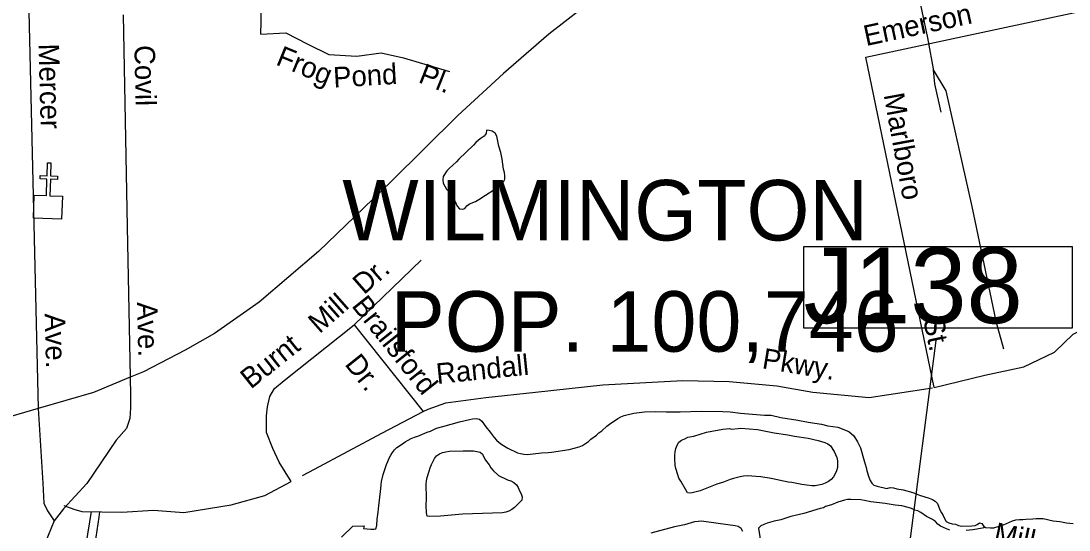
# Model space of a CAD drawing. Extents: x 2290055 to 2389491, y 66597 to 237875.
# Drawn here: x 2330699 to 2335553, y 176250 to 178607 of the extents above; entities that cross this region are included whole.
import ezdxf

# ---------------------------------------------------------------- set-up
doc = ezdxf.new("R2010")
doc.units = 0
for name, color, linetype in [('Exist Civil Demographics City Label', 7, 'Continuous'), ('Exist Cultural Church CELL', 7, 'Continuous'), ('Exist Hydrographic Creek Double Shore', 7, 'Continuous'), ('Exist Hydrographic Creek Single Shore', 7, 'Continuous'), ('Exist Hydrographic Island Shore', 7, 'Continuous'), ('Exist Hydrographic Pond Under 1500 Sq Ft', 7, 'Continuous'), ('Exist Railroad Mainline', 7, 'Continuous'), ('Exist Railroad Siding', 7, 'Continuous'), ('Exist Road Non-System Structure Non-Sys Other Number Label', 7, 'Continuous'), ('Exist Road Non-System Type 51', 7, 'Continuous'), ('Exist Road Non-System Type 51 Label', 7, 'Continuous'), ('Exist Road Secondary Type 51 Divided Attributed', 7, 'Continuous')]:
    doc.layers.add(name, color=color, linetype=linetype)

msp = doc.modelspace()

# ---------------------------------------------------------------- linework, layer by layer
at = {"layer": 'Exist Cultural Church CELL'}
msp.add_lwpolyline([(2330760.6, 177799.7), (2330817.5, 177798), (2330819.9, 177874.1), (2330787.9, 177875.1), (2330788.4, 177891.1), (2330820.4, 177890.1), (2330822.2, 177950.2), (2330838.3, 177949.7), (2330836.4, 177889.6), (2330868.4, 177888.6), (2330867.9, 177872.6), (2330835.9, 177873.6), (2330833.5, 177797.5), (2330891.1, 177795.6), (2330887.8, 177689.2), (2330757.2, 177693.3)], close=True, dxfattribs=at)
at = {"layer": 'Exist Hydrographic Creek Double Shore'}
for points in [[(2332183.6, 176216.7), (2332236, 176267.2), (2332288.3, 176269.1), (2332286.4, 176257.9), (2332319.2, 176253.7), (2332334.7, 176254.2), (2332342.7, 176255.6), (2332347.5, 176270.5), (2332349.5, 176300.9), (2332354, 176332.7), (2332355, 176348.3), (2332366.2, 176442.8), (2332367.5, 176459.4), (2332369.5, 176475.4), (2332376.5, 176506.6), (2332391.5, 176552.9), (2332399, 176567.5), (2332405, 176582.8), (2332411.7, 176596.3), (2332420, 176609.2), (2332430, 176621.8), (2332440.2, 176632.8), (2332466.5, 176649.8), (2332479, 176659.1), (2332506, 176674.2), (2332521.2, 176680), (2332537.5, 176684.2), (2332581.2, 176702.9), (2332596, 176708.2), (2332623.5, 176721.5), (2332653.5, 176728.9), (2332729.7, 176750.8), (2332776, 176761.9), (2332791.2, 176764.6), (2332807, 176765.8), (2332822.5, 176763.4), (2332834.2, 176754), (2332852, 176727.8), (2332872.5, 176703.7), (2332891.5, 176678), (2332902.2, 176666.3), (2332914, 176655.2), (2332926.7, 176646.2), (2332954.2, 176629.2), (2332998.7, 176607.9), (2333013.2, 176603.9), (2333028.7, 176600.8), (2333045.5, 176600.3), (2333109.5, 176607.1), (2333140.7, 176608.7), (2333156, 176610.3), (2333237.7, 176622.9), (2333284.7, 176634.6), (2333299.7, 176641.7), (2333327, 176659.7), (2333338.5, 176670.7), (2333365, 176689.8), (2333376.2, 176700.3), (2333389.2, 176709.9), (2333412.7, 176731.1), (2333424.7, 176740.2), (2333463, 176766.6), (2333477.2, 176774.5), (2333492.7, 176780.1), (2333538.2, 176791.7), (2333586.5, 176797.2), (2333637, 176798.8), (2333687, 176797.9), (2333753, 176797.9), (2333849.7, 176799.7), (2333950.2, 176798.2), (2333984.2, 176796.7), (2334032.2, 176791.7), (2334142.2, 176782.3), (2334173.2, 176781.2), (2334218.2, 176771.7)], [(2334218.2, 176771.7), (2334297.5, 176759.4)], [(2334297.5, 176759.4), (2334345.2, 176749.6), (2334406.5, 176740.5), (2334436.7, 176732.9), (2334482.5, 176725.6), (2334534, 176706.4), (2334557, 176686.1), (2334573, 176658.2), (2334587.5, 176630.6), (2334603.7, 176569.8), (2334609.5, 176555.5), (2334614, 176539.9), (2334616.5, 176524.6), (2334626.2, 176494.6), (2334632.2, 176480), (2334640.2, 176467.1), (2334649, 176457.1), (2334664.2, 176452.8), (2334709.7, 176443.1), (2334724.5, 176447.3), (2334740.2, 176445.7), (2334755.2, 176441.1), (2334785.5, 176435.6), (2334830.2, 176423.4), (2334860.2, 176411.4), (2334905.7, 176397.1), (2334920.5, 176391.5), (2334933.7, 176383.7), (2334943.7, 176373), (2334955.5, 176343.9), (2334962, 176330.3), (2334970.5, 176317.6), (2334976, 176303.4), (2334984, 176289.9), (2334996.7, 176283.1), (2335011.7, 176279.4), (2335027.5, 176276.8), (2335041.5, 176271.6), (2335057, 176268.7), (2335103, 176269.4), (2335118.2, 176271.3), (2335128, 176276.2), (2335139, 176283.4), (2335150, 176280), (2335158, 176266.8), (2335166.9, 176262.4)], [(2335000.5, 176249.5), (2334985.5, 176254.9), (2334958, 176268.3), (2334945.2, 176277.9), (2334934.5, 176289), (2334921.5, 176298.5), (2334893, 176313.1), (2334867, 176330.9), (2334853.2, 176338.3), (2334838.7, 176342.7), (2334824, 176349.3), (2334808.5, 176354.9), (2334778.7, 176362), (2334747.7, 176365), (2334701, 176372.2), (2334635.2, 176379.9), (2334605.2, 176387.2), (2334589.5, 176389.3), (2334542.7, 176391.2), (2334527.5, 176391.1), (2334512.7, 176388.2), (2334482.7, 176378.9), (2334453.5, 176367.3), (2334425.5, 176358.5), (2334415.7, 176353), (2334400.7, 176349.8), (2334325, 176326.8), (2334265, 176312.1), (2334218.5, 176298), (2334187, 176290.6), (2334155.5, 176281.7), (2334140, 176276.3), (2334126.5, 176269.9), (2334115, 176259.4), (2334124.5, 176198)], [(2334043, 176243.8), (2334034.5, 176256.9), (2334021.5, 176265.8), (2334006.5, 176268.9), (2333928.7, 176280.6), (2333851.5, 176290.5), (2333835.2, 176290.2), (2333819, 176288.6), (2333772.5, 176274.8), (2333725.5, 176264.5), (2333615.7, 176235.8)], [(2335166.9, 176262.4), (2335153, 176258.4), (2335107.2, 176251.3), (2335076.5, 176248.3)]]:
    msp.add_lwpolyline(points, dxfattribs=at)
at = {"layer": 'Exist Hydrographic Creek Single Shore'}
msp.add_lwpolyline([(2335568.5, 177561.5), (2334323.2, 177561.5), (2334323.2, 177186), (2335568.5, 177186)], close=True, dxfattribs=at)
msp.add_lwpolyline([(2335166.9, 176262.4), (2335189, 176260), (2335204.2, 176260.3), (2335250.2, 176274.5), (2335292, 176293.1), (2335307.5, 176297.3), (2335323, 176299), (2335338.5, 176299.2), (2335353.7, 176301), (2335386, 176302.2), (2335401, 176303.5), (2335433, 176303.4), (2335480, 176292.4), (2335510.7, 176289.4), (2335541.2, 176283.6), (2335571.7, 176279.8)], dxfattribs=at)
at = {"layer": 'Exist Hydrographic Island Shore'}
for points in [[(2333801, 176421.4), (2333786.5, 176422.5), (2333778, 176435.9), (2333755, 176477), (2333746.2, 176490.3), (2333741, 176505.2), (2333732.5, 176535.6), (2333729.7, 176550.8), (2333727, 176581.5), (2333727, 176597), (2333729.2, 176612.2), (2333732.7, 176627.9), (2333738, 176643), (2333746, 176656.3), (2333758.5, 176666.4), (2333773.2, 176672.7), (2333787.5, 176679.3), (2333815.5, 176685.1), (2333874.5, 176702.4), (2333949.5, 176717.5), (2333980.2, 176720.4), (2333989, 176716.3), (2334021.5, 176719.9), (2334032.5, 176721.8), (2334110.7, 176715.9), (2334187.7, 176700.4), (2334250.2, 176691.2), (2334281.5, 176684.9), (2334344.7, 176674.6), (2334391.5, 176664.1), (2334422, 176654.9), (2334436, 176649), (2334448, 176639.5), (2334465.2, 176613.5), (2334478.5, 176586.1), (2334481, 176569.9), (2334481.5, 176554.3), (2334480.7, 176538.9), (2334477, 176523.8), (2334470.7, 176509.9), (2334462.5, 176496.2), (2334451.5, 176483.9), (2334438.5, 176474.5), (2334424.2, 176467.2), (2334409, 176461.6), (2334392.7, 176457), (2334377.2, 176454.2), (2334361.7, 176454.1), (2334315, 176460.4), (2334269.2, 176469.4), (2334252, 176471.7), (2334173, 176488), (2334125.5, 176495.7), (2334062.2, 176501.2), (2334046.2, 176499.2), (2334030.2, 176495.7), (2333998.7, 176488.1), (2333983.7, 176483.4), (2333953, 176471.3), (2333922.5, 176462), (2333845.5, 176432.1), (2333801, 176421.4)], [(2332593.6, 176313.4), (2332580.8, 176314.8), (2332577.3, 176330.2), (2332576.3, 176364.4), (2332578.1, 176397.9), (2332575.8, 176463.1), (2332576.8, 176478.5), (2332580.3, 176493.5), (2332589.3, 176523), (2332594.3, 176538.5), (2332600.3, 176553), (2332614.8, 176581.4), (2332624.3, 176593.9), (2332637.1, 176602.7), (2332651.6, 176608.9), (2332667.3, 176612.8), (2332683.6, 176615), (2332747.8, 176617.1), (2332794.8, 176616.5), (2332825.3, 176611.1), (2332837.3, 176601.6), (2332842.6, 176587.4), (2332850.8, 176574.1), (2332868.3, 176552), (2332875.1, 176538.3), (2332886.1, 176525.1), (2332910.8, 176502.8), (2332953.3, 176482.8), (2332968.6, 176477.3), (2332982.1, 176469.7), (2332993.6, 176459.7), (2333002.1, 176446.7), (2333007.8, 176432.1), (2333015.3, 176418.2), (2333020.1, 176403.8), (2333019.6, 176388.7), (2332985.3, 176355), (2332972.6, 176345.6), (2332959.3, 176337.9), (2332944.3, 176332.6), (2332928.8, 176329.8), (2332744.1, 176323), (2332642.8, 176315), (2332593.6, 176313.4)]]:
    msp.add_lwpolyline(points, dxfattribs=at)
at = {"layer": 'Exist Hydrographic Pond Under 1500 Sq Ft'}
msp.add_lwpolyline([(2332745.2, 177735.6), (2332754.5, 177737.9), (2332763.7, 177750.6), (2332776, 177759.5), (2332804.7, 177771.2), (2332820.5, 177779.5), (2332850, 177800.2), (2332890, 177824.2), (2332902.7, 177833.4), (2332923.5, 177856), (2332936, 177864.9), (2332940.2, 177874.4), (2332939.7, 177890), (2332938, 177905.1), (2332933.7, 177919.9), (2332927.2, 177966.4), (2332921, 177997.2), (2332913, 178027.8), (2332902.5, 178074), (2332895.7, 178087.9), (2332882, 178095.8), (2332867.5, 178099.7), (2332855.5, 178101.1), (2332854, 178085.6), (2332844, 178073.4), (2332830.2, 178064.6), (2332818, 178054.7), (2332806.2, 178043.9), (2332795.7, 178032.3), (2332727, 177967.1), (2332716.5, 177955), (2332682.5, 177923.5), (2332672, 177912.2), (2332655.2, 177886.3), (2332652.5, 177870.9), (2332655, 177855.6), (2332662.2, 177841.6), (2332670.7, 177828.4), (2332680.5, 177816.5), (2332691.5, 177805), (2332700.2, 177791.1), (2332707.7, 177777.3), (2332713, 177762.8), (2332720.2, 177749.1), (2332730, 177737), (2332745.2, 177735.6)], dxfattribs=at)
at = {"layer": 'Exist Railroad Mainline'}
msp.add_lwpolyline([(2333720.7, 178966.5), (2333567, 178860.3), (2333370.3, 178722.2), (2333143.3, 178545.2), (2332934.2, 178362.9), (2332722.1, 178168.5), (2332413.8, 177864.2), (2332076.8, 177538.7), (2331801.8, 177305.6), (2331595.6, 177159.6), (2331460.5, 177082.1), (2331266.5, 176982.5), (2331205.2, 176957.2), (2331036, 176887.4), (2330779.6, 176813), (2330652.4, 176776)], dxfattribs=at)
at = {"layer": 'Exist Railroad Siding'}
for points in [[(2334818.2, 178900.8), (2334898.3, 178528), (2334926.4, 178368.4)], [(2334923.2, 178380.3), (2334982.5, 178282.5), (2335103.5, 177747.6), (2335214, 177216.2), (2335249.1, 177089.1)], [(2334923.2, 178380.3), (2334929.9, 178314.9), (2334959.7, 178185.1)]]:
    msp.add_lwpolyline(points, dxfattribs=at)
at = {"layer": 'Exist Road Non-System Structure Non-Sys Other Number Label'}
msp.add_line((2334663.1, 175009.3), (2334937.2, 177127.2), dxfattribs=at)
at = {"layer": 'Exist Road Non-System Type 51'}
msp.add_line((2330733.6, 178772), (2330779.6, 176813), dxfattribs=at)
for points in [[(2334928.5, 176909.3), (2334611.9, 178439.5), (2336006.4, 178738.6)], [(2331810.9, 178544.8), (2331812.1, 178602), (2331812.1, 178681.4), (2331811.6, 178715.2)], [(2331172.9, 178635.2), (2331191.7, 177653.6), (2331205.2, 176957.2)], [(2331810.9, 178544.8), (2331926.6, 178551.8), (2332027.4, 178499.5), (2332124.5, 178451), (2332255.2, 178443.5), (2332367.2, 178458.4), (2332471.7, 178436), (2332684.5, 178372.5)], [(2332243, 177200.6), (2332553.2, 177500)], [(2334928.5, 176909.3), (2335163.5, 176966.2), (2335343.9, 177005.3), (2335485.3, 177073.6), (2335573, 177156.5), (2335655.9, 177200.4), (2335831.4, 177268.8), (2336089.7, 177346.8), (2336300.7, 177379.8)], [(2331950.4, 176474.5), (2331895.9, 176564.8), (2331866.3, 176627.6), (2331836.8, 176701.6), (2331836.8, 176779.2), (2331840.5, 176819.9), (2331851.6, 176867.9), (2331873.7, 176904.9), (2331918, 176941.8), (2332243, 177200.6)], [(2332243, 177200.6), (2332562.2, 176798.3)], [(2331205.2, 176957.2), (2331206.9, 176872.1), (2331207.1, 176816), (2331202.9, 176766), (2331188.7, 176719.5), (2331140.9, 176665.4), (2331004.2, 176465.5)], [(2332562.2, 176798.3), (2332584.8, 176810.1), (2332667.7, 176839.4), (2332852.9, 176863.8), (2333082, 176888.2), (2333394, 176922.3), (2333764.5, 176941.8), (2333979, 176937), (2334200.3, 176917.4), (2334366, 176888.2), (2334628.3, 176863.8), (2334920.8, 176907.7)], [(2330779.6, 176813), (2330800.4, 176467.4), (2330806, 176373.9), (2330822.9, 176338.3), (2330852.8, 176293.4)], [(2332002.9, 176502.5), (2332058.3, 176532), (2332370.3, 176697.9), (2332562.2, 176798.3)], [(2331004.2, 176465.5), (2330895.7, 176347.7), (2330852.8, 176293.4)], [(2330897.6, 176364.1), (2330943.6, 176346), (2330980.7, 176336.5), (2331166, 176333), (2331312.5, 176341.7), (2331453.8, 176331.9), (2331673.2, 176366.1), (2331829.2, 176410), (2331950.4, 176474.5)], [(2330852.8, 176293.4), (2330811.6, 176190.5), (2330807.9, 176091.4)]]:
    msp.add_lwpolyline(points, dxfattribs=at)
at = {"layer": 'Exist Road Secondary Type 51 Divided Attributed'}
for points in [[(2331061.4, 174832.3), (2331045.4, 175051.1), (2331038.7, 175112.3), (2331034.7, 175169.5), (2331016.5, 175332.2), (2331008.5, 175418.9), (2330997.7, 175539.7), (2330994, 175583.2), (2330988.3, 175657), (2330983.3, 175740.7), (2330979.9, 175823.2), (2330977.9, 175894.5), (2330982.6, 176021.6), (2330995.7, 176140.7), (2331009.1, 176231.5), (2331025.4, 176335.6)], [(2331117.4, 174822.7), (2331092.2, 175101.8), (2331073.3, 175295), (2331043.8, 175573.5), (2331029.8, 175685.6), (2331019.3, 175804.9), (2331017.3, 175893.4), (2331021.8, 176008.5), (2331033.3, 176125), (2331061.3, 176310.2), (2331065.3, 176334.9)]]:
    msp.add_lwpolyline(points, dxfattribs=at)

# ---------------------------------------------------------------- texts
at = {"layer": 'Exist Civil Demographics City Label'}
for s, p in [('WILMINGTON', (2332187.7, 177590.5)), ('POP. 100,746', (2332412.2, 177075.7))]:
    msp.add_text(s, height=280, dxfattribs=at).set_placement(p)
at = {"layer": 'Exist Road Non-System Structure Non-Sys Other Number Label'}
msp.add_text('J138', height=350, dxfattribs=at).set_placement((2334323.7, 177207.6))
at = {"layer": 'Exist Road Non-System Type 51 Label'}
for s, rotation, p in [('Emerson', 12.1046, (2334613.1, 178490.1)), ('Mercer', 271.4525, (2330780.8, 178500.7)), ('Covil', 271.1001, (2331224.8, 178494.1)), ('Frog', 337.668, (2331875.2, 178406.1)), ('Pond', 3.4332, (2332148.2, 178297.8)), ('Pl.', 338.3131, (2332535, 178324.3)), ('Marlboro', 280.451, (2334694.2, 178264.9)), ('Dr.', 41.1583, (2332287.8, 177336.6)), ('Mill', 41.445, (2332082.2, 177155.8)), ('Brailsford', 308.5435, (2332227.3, 177287.5)), ('Ave.', 271.4856, (2331236.4, 177304.8)), ('Ave.', 271.3717, (2330809.4, 177252.1)), ('St.', 282.1529, (2334877, 177223.2)), ('Burnt', 38.6665, (2331763.9, 176899.7)), ('Dr.', 308.5435, (2332195.5, 177017.1)), ('Randall', 5.7793, (2332626.8, 176926.1)), ('Pkwy.', 350.6341, (2334128, 176999.3)), ('Mill', 347.8658, (2335199.5, 176193.6))]:
    msp.add_text(s, height=95, rotation=rotation, dxfattribs=at).set_placement(p)

doc.saveas('drawing.dxf')
